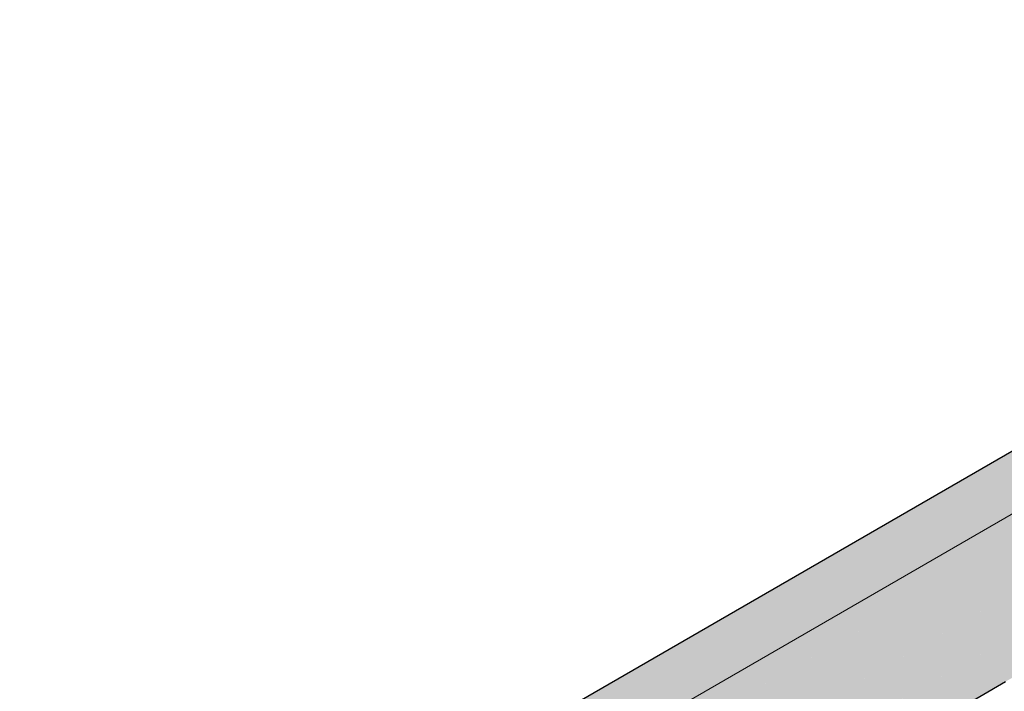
# Model space of a CAD drawing. Header units: millimetres. Extents: x 2 to 902, y -447 to 199.
# Tile 352 of 656: x 72.7 to 73.311, y 91.607 to 92.023. Entities that reach past the tile are written whole.
import ezdxf

# ---------------------------------------------------------------- set-up
doc = ezdxf.new("R2010")
doc.units = ezdxf.units.MM
doc.header["$MEASUREMENT"] = 0
doc.layers.add('AF-Condutos', color=4, linetype='Continuous', lineweight=25)
doc.layers.add('IFC-Parede-Contorno', color=42, linetype='Continuous', lineweight=5)

msp = doc.modelspace()

# ---------------------------------------------------------------- hatches: boundary and pattern name
at = {"layer": 'AF-Condutos', "linetype": 'Continuous'}
for points in [[(73.37703, 91.78044), (70.51392, 90.1272), (73.37706, 91.78023), (70.48449, 90.11021), (73.37911, 91.76117), (70.50251, 90.09981), (73.38186, 91.73562), (73.37916, 91.76065), (73.38186, 91.73562), (70.51895, 90.08186), (73.38482, 91.7081), (73.38194, 91.73481), (73.38482, 91.7081), (73.48634, 91.76571), (73.47428, 91.78812), (73.45784, 91.80607), (73.43983, 91.81647), (73.42339, 91.81751), (73.37599, 91.79014), (70.50587, 90.13308), (70.50597, 90.133)], [(70.50733, 90.13378), (70.51277, 90.12804), (70.51369, 90.12707), (70.51392, 90.1272), (73.37703, 91.78044)], [(73.37911, 91.76117), (70.51382, 90.12694), (70.52643, 90.11363)], [(73.49191, 91.74272), (73.48634, 91.76571), (70.53101, 90.05944)], [(70.54209, 90.09499), (70.54085, 90.09429), (70.54616, 90.08651), (70.55305, 90.07217), (70.55513, 90.07338), (73.48634, 91.76571)], [(73.43698, 91.68502), (73.48102, 91.71033), (73.49001, 91.72314), (73.49191, 91.74272), (73.41709, 91.69952), (73.21449, 91.58255), (70.53657, 90.03646), (73.27837, 91.60227), (73.43095, 91.68941), (73.27837, 91.60227), (73.282, 91.60339), (73.28331, 91.6038), (73.43124, 91.6892), (73.28331, 91.6038), (73.282, 91.60339), (73.27837, 91.60227), (70.53468, 90.01687), (73.31, 91.61204)], [(70.5629, 90.05166), (73.49191, 91.74272), (70.55471, 90.07292), (70.55312, 90.07202), (70.55368, 90.07085), (70.558, 90.06186), (70.56131, 90.05074)], [(70.52741, 90.11395), (70.52657, 90.11348), (70.53074, 90.10908), (70.54074, 90.09445), (70.54323, 90.09589), (73.38186, 91.73562)], [(73.48102, 91.71033), (73.31, 91.61204), (70.52568, 90.00406), (73.31165, 91.61255)], [(73.31, 91.61204), (70.56567, 90.03469), (70.56643, 90.0276)]]:
    msp.add_hatch(color=151, dxfattribs=at).paths.add_polyline_path(points)

# ---------------------------------------------------------------- linework, layer by layer
at = {"layer": 'AF-Condutos'}
for p, q in [((73.37599, 91.79014), (70.50587, 90.13308)), ((70.52568, 90.00406), (73.31165, 91.61255))]:
    msp.add_line(p, q, dxfattribs=at)
at = {"layer": 'IFC-Parede-Contorno', "color": 7, "lineweight": 5}
msp.add_line((64.81095, 86.80622), (80.28192, 95.73839), dxfattribs=at)

doc.saveas('drawing.dxf')
